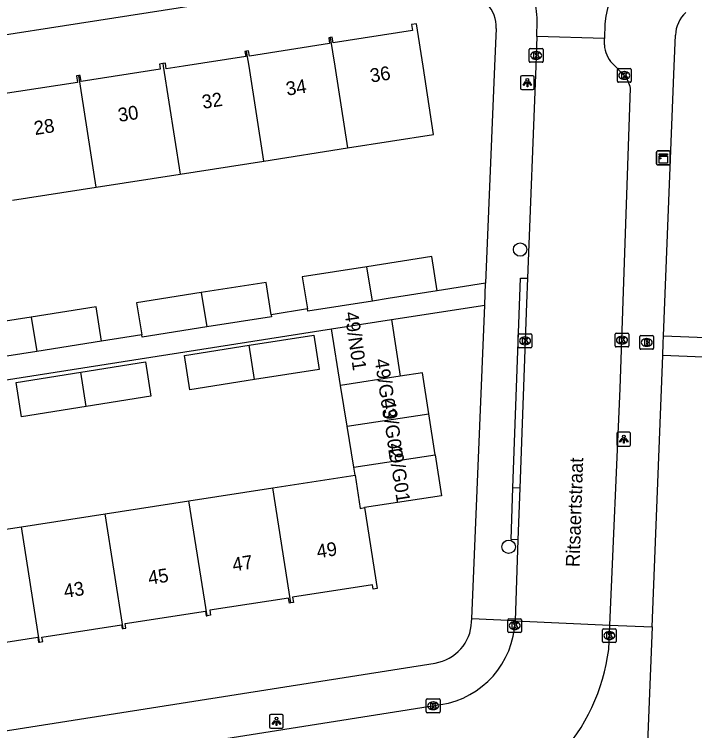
# Model space of a CAD drawing. Extents: x 160077 to 160945, y 386481 to 387498.
# Drawn here: x 160715.1 to 160764.5, y 387201.7 to 387253.8 of the extents above; entities that cross this region are included whole.
import ezdxf

# ---------------------------------------------------------------- set-up
doc = ezdxf.new("R2010")
doc.units = 0
for name, color, linetype in [('IMGEO_Boom', 7, 'Continuous'), ('IMGEO_Brandkraan', 7, 'Continuous'), ('IMGEO_Kast', 7, 'Continuous'), ('IMGEO_Kolk', 7, 'Continuous'), ('IMGEO_Lichtpunt', 7, 'Continuous'), ('IMGEO_Openbare_ruimte_label', 7, 'Continuous'), ('IMGEO_Pand', 7, 'Continuous'), ('IMGEO_Pand_nummerreeks', 7, 'Continuous'), ('IMGEO_Rijbaan_lokaal_open', 7, 'Continuous'), ('IMGEO_Voetpad_open', 7, 'Continuous')]:
    doc.layers.add(name, color=color, linetype=linetype)

msp = doc.modelspace()

# ---------------------------------------------------------------- linework, layer by layer
at = {"layer": 'IMGEO_Boom'}
for centre in [(160751.862, 387236.681), (160751.029, 387215.087)]:
    msp.add_circle(centre, 0.489, dxfattribs=at)
at = {"layer": 'IMGEO_Brandkraan'}
for p, q in [((160760.563, 387229.507), (160760.563, 387230.359)), ((160760.638, 387230.433), (160761.49, 387230.433)), ((160761.051, 387230.213), (160761.076, 387230.213)), ((160761.564, 387230.359), (160761.564, 387229.507)), ((160761.074, 387229.653), (160761.049, 387229.653)), ((160761.49, 387229.433), (160760.638, 387229.433))]:
    msp.add_line(p, q, dxfattribs=at)
for points in [[(160760.563, 387229.507), (160760.563, 387230.359)], [(160760.638, 387230.433), (160761.49, 387230.433)], [(160761.564, 387230.359), (160761.564, 387229.507)], [(160760.911, 387230.133), (160760.911, 387229.733), (160761.124, 387229.733)], [(160761.142, 387230.133), (160760.911, 387230.133)], [(160761.09, 387230.052), (160761.036, 387230.052), (160761.036, 387229.976)], [(160761.036, 387229.976), (160761.089, 387229.976)], [(160761.098, 387229.9), (160761.036, 387229.9), (160761.036, 387229.819)], [(160761.036, 387229.819), (160761.098, 387229.819)], [(160761.49, 387229.433), (160760.638, 387229.433)]]:
    msp.add_lwpolyline(points, dxfattribs=at)
for centre, radius, start, end in [((160760.64, 387230.357), 0.0765, 91.552, 178.448), ((160760.64, 387230.357), 0.0765, 91.552, 178.448), ((160761.488, 387230.357), 0.0765, 1.552, 88.448), ((160761.488, 387230.357), 0.0765, 1.552, 88.448), ((160761.091, 387230.014), 0.0379, 267.8285, 90.9355), ((160761.099, 387229.859), 0.0404, 269.8759, 90.5077), ((160761.13, 387229.984), 0.251, 268.6676, 293.5347), ((160761.146, 387229.988), 0.145, 59.4692, 91.5367), ((160761.171, 387230.035), 0.0922, 285.5137, 58.1501), ((160761.176, 387229.843), 0.105, 301.3115, 78.989), ((160760.64, 387229.509), 0.0765, 181.552, 268.448), ((160760.64, 387229.509), 0.0765, 181.552, 268.448), ((160761.488, 387229.509), 0.0765, 271.552, 358.448), ((160761.488, 387229.509), 0.0765, 271.552, 358.448)]:
    msp.add_arc(centre, radius, start, end, dxfattribs=at)
for centre, major_axis, ratio, start_param, end_param in [((160761.05, 387229.933), (-0.387, 0.002), 0.722429, 4.712389, 7.853982), ((160761.075, 387229.933), (-0.39, 0.002), 0.717154, 1.570796, 4.712389)]:
    msp.add_ellipse(centre, major_axis=major_axis, ratio=ratio, start_param=start_param, end_param=end_param, dxfattribs=at)
at = {"layer": 'IMGEO_Kast'}
for p, q in [((160761.774, 387242.915), (160761.774, 387243.756)), ((160761.774, 387243.756), (160761.774, 387242.915)), ((160761.849, 387243.84), (160762.69, 387243.84)), ((160762.69, 387243.84), (160761.849, 387243.84)), ((160762.774, 387243.765), (160762.774, 387242.924)), ((160762.774, 387242.924), (160762.774, 387243.765)), ((160762.699, 387242.84), (160761.858, 387242.84)), ((160761.858, 387242.84), (160762.699, 387242.84))]:
    msp.add_line(p, q, dxfattribs=at)
for points in [[(160761.969, 387243.63), (160762.569, 387243.63), (160762.569, 387243.545), (160761.969, 387243.545), (160761.969, 387243.63)], [(160761.969, 387243.455), (160762.569, 387243.455), (160762.569, 387242.966), (160761.969, 387242.966), (160761.969, 387243.455)]]:
    msp.add_lwpolyline(points, dxfattribs=at)
msp.add_circle((160762.053, 387243.304), 0.0377, dxfattribs=at)
for centre, start, end in [((160761.852, 387243.762), 92.4484, 184.2845), ((160761.852, 387243.762), 92.4484, 184.2845), ((160762.696, 387243.762), 2.4484, 94.2845), ((160762.696, 387243.762), 2.4484, 94.2845), ((160761.852, 387242.918), 182.4484, 274.2845), ((160761.852, 387242.918), 182.4484, 274.2845), ((160762.696, 387242.918), 272.4484, 4.2845), ((160762.696, 387242.918), 272.4484, 4.2845)]:
    msp.add_arc(centre, 0.0779, start, end, dxfattribs=at)
at = {"layer": 'IMGEO_Kolk'}
for p, q in [((160752.527, 387250.356), (160752.527, 387251.208)), ((160752.602, 387251.282), (160753.454, 387251.282)), ((160753.015, 387251.062), (160753.04, 387251.062)), ((160753.528, 387251.208), (160753.528, 387250.356)), ((160753.038, 387250.502), (160753.013, 387250.502)), ((160753.454, 387250.282), (160752.602, 387250.282)), ((160758.932, 387248.902), (160758.932, 387249.754)), ((160759.007, 387249.828), (160759.859, 387249.828)), ((160759.42, 387249.608), (160759.445, 387249.608)), ((160759.933, 387249.754), (160759.933, 387248.902)), ((160759.443, 387249.048), (160759.418, 387249.048)), ((160759.859, 387248.828), (160759.007, 387248.828)), ((160751.72, 387229.622), (160751.72, 387230.474)), ((160751.795, 387230.548), (160752.647, 387230.548)), ((160752.208, 387230.328), (160752.233, 387230.328)), ((160752.721, 387230.474), (160752.721, 387229.622)), ((160758.765, 387229.676), (160758.765, 387230.528)), ((160758.84, 387230.602), (160759.692, 387230.602)), ((160759.253, 387230.382), (160759.278, 387230.382)), ((160759.766, 387230.528), (160759.766, 387229.676)), ((160752.231, 387229.768), (160752.206, 387229.768)), ((160759.276, 387229.822), (160759.251, 387229.822)), ((160752.647, 387229.548), (160751.795, 387229.548)), ((160759.692, 387229.602), (160758.84, 387229.602)), ((160751.045, 387209.86), (160751.897, 387209.86)), ((160750.97, 387208.934), (160750.97, 387209.786)), ((160751.458, 387209.64), (160751.483, 387209.64)), ((160751.971, 387209.786), (160751.971, 387208.934)), ((160751.897, 387208.86), (160751.045, 387208.86)), ((160751.481, 387209.08), (160751.456, 387209.08)), ((160757.85, 387208.207), (160757.85, 387209.059)), ((160757.925, 387209.133), (160758.777, 387209.133)), ((160758.338, 387208.913), (160758.363, 387208.913)), ((160758.851, 387209.059), (160758.851, 387208.207)), ((160758.361, 387208.353), (160758.336, 387208.353)), ((160758.777, 387208.133), (160757.925, 387208.133)), ((160745.044, 387203.111), (160745.044, 387203.963)), ((160745.119, 387204.037), (160745.971, 387204.037)), ((160745.532, 387203.817), (160745.557, 387203.817)), ((160746.045, 387203.963), (160746.045, 387203.111)), ((160745.555, 387203.257), (160745.53, 387203.257)), ((160745.971, 387203.037), (160745.119, 387203.037))]:
    msp.add_line(p, q, dxfattribs=at)
for points in [[(160752.527, 387250.356), (160752.527, 387251.208)], [(160752.602, 387251.282), (160753.454, 387251.282)], [(160752.848, 387250.982), (160752.971, 387250.982), (160752.971, 387250.831), (160753.101, 387250.982), (160753.265, 387250.982), (160753.119, 387250.831), (160753.272, 387250.582), (160753.12, 387250.582), (160753.035, 387250.746), (160752.971, 387250.679), (160752.971, 387250.582), (160752.848, 387250.582), (160752.848, 387250.982)], [(160753.528, 387251.208), (160753.528, 387250.356)], [(160753.454, 387250.282), (160752.602, 387250.282)], [(160758.932, 387248.902), (160758.932, 387249.754)], [(160759.007, 387249.828), (160759.859, 387249.828)], [(160759.253, 387249.528), (160759.376, 387249.528), (160759.376, 387249.377), (160759.506, 387249.528), (160759.67, 387249.528), (160759.524, 387249.377), (160759.677, 387249.128), (160759.525, 387249.128), (160759.44, 387249.292), (160759.376, 387249.225), (160759.376, 387249.128), (160759.253, 387249.128), (160759.253, 387249.528)], [(160759.933, 387249.754), (160759.933, 387248.902)], [(160759.859, 387248.828), (160759.007, 387248.828)], [(160751.72, 387229.622), (160751.72, 387230.474)], [(160751.795, 387230.548), (160752.647, 387230.548)], [(160752.041, 387230.248), (160752.164, 387230.248), (160752.164, 387230.097), (160752.294, 387230.248), (160752.458, 387230.248), (160752.312, 387230.097), (160752.465, 387229.848), (160752.313, 387229.848), (160752.228, 387230.012), (160752.164, 387229.945), (160752.164, 387229.848), (160752.041, 387229.848), (160752.041, 387230.248)], [(160752.721, 387230.474), (160752.721, 387229.622)], [(160758.765, 387229.676), (160758.765, 387230.528)], [(160758.84, 387230.602), (160759.692, 387230.602)], [(160759.086, 387230.302), (160759.209, 387230.302), (160759.209, 387230.151), (160759.339, 387230.302), (160759.503, 387230.302), (160759.357, 387230.151), (160759.51, 387229.902), (160759.358, 387229.902), (160759.273, 387230.066), (160759.209, 387229.999), (160759.209, 387229.902), (160759.086, 387229.902), (160759.086, 387230.302)], [(160759.766, 387230.528), (160759.766, 387229.676)], [(160752.647, 387229.548), (160751.795, 387229.548)], [(160759.692, 387229.602), (160758.84, 387229.602)], [(160751.045, 387209.86), (160751.897, 387209.86)], [(160750.97, 387208.934), (160750.97, 387209.786)], [(160751.291, 387209.56), (160751.414, 387209.56), (160751.414, 387209.409), (160751.544, 387209.56), (160751.708, 387209.56), (160751.562, 387209.409), (160751.715, 387209.16), (160751.563, 387209.16), (160751.478, 387209.324), (160751.414, 387209.257), (160751.414, 387209.16), (160751.291, 387209.16), (160751.291, 387209.56)], [(160751.971, 387209.786), (160751.971, 387208.934)], [(160751.897, 387208.86), (160751.045, 387208.86)], [(160757.85, 387208.207), (160757.85, 387209.059)], [(160757.925, 387209.133), (160758.777, 387209.133)], [(160758.171, 387208.833), (160758.294, 387208.833), (160758.294, 387208.682), (160758.424, 387208.833), (160758.588, 387208.833), (160758.442, 387208.682), (160758.595, 387208.433), (160758.443, 387208.433), (160758.358, 387208.597), (160758.294, 387208.53), (160758.294, 387208.433), (160758.171, 387208.433), (160758.171, 387208.833)], [(160758.851, 387209.059), (160758.851, 387208.207)], [(160758.777, 387208.133), (160757.925, 387208.133)], [(160745.044, 387203.111), (160745.044, 387203.963)], [(160745.119, 387204.037), (160745.971, 387204.037)], [(160745.365, 387203.737), (160745.488, 387203.737), (160745.488, 387203.586), (160745.618, 387203.737), (160745.782, 387203.737), (160745.636, 387203.586), (160745.789, 387203.337), (160745.637, 387203.337), (160745.552, 387203.501), (160745.488, 387203.434), (160745.488, 387203.337), (160745.365, 387203.337), (160745.365, 387203.737)], [(160746.045, 387203.963), (160746.045, 387203.111)], [(160745.971, 387203.037), (160745.119, 387203.037)]]:
    msp.add_lwpolyline(points, dxfattribs=at)
for centre, start, end in [((160752.604, 387251.206), 91.552, 178.448), ((160752.604, 387251.206), 91.552, 178.448), ((160753.452, 387251.206), 1.552, 88.448), ((160753.452, 387251.206), 1.552, 88.448), ((160752.604, 387250.358), 181.552, 268.448), ((160752.604, 387250.358), 181.552, 268.448), ((160753.452, 387250.358), 271.552, 358.448), ((160753.452, 387250.358), 271.552, 358.448), ((160759.009, 387249.752), 91.552, 178.448), ((160759.009, 387249.752), 91.552, 178.448), ((160759.857, 387249.752), 1.552, 88.448), ((160759.857, 387249.752), 1.552, 88.448), ((160759.009, 387248.904), 181.552, 268.448), ((160759.009, 387248.904), 181.552, 268.448), ((160759.857, 387248.904), 271.552, 358.448), ((160759.857, 387248.904), 271.552, 358.448), ((160751.797, 387230.472), 91.552, 178.448), ((160751.797, 387230.472), 91.552, 178.448), ((160752.645, 387230.472), 1.552, 88.448), ((160752.645, 387230.472), 1.552, 88.448), ((160758.842, 387230.526), 91.552, 178.448), ((160758.842, 387230.526), 91.552, 178.448), ((160759.69, 387230.526), 1.552, 88.448), ((160759.69, 387230.526), 1.552, 88.448), ((160758.842, 387229.678), 181.552, 268.448), ((160758.842, 387229.678), 181.552, 268.448), ((160759.69, 387229.678), 271.552, 358.448), ((160759.69, 387229.678), 271.552, 358.448), ((160751.797, 387229.624), 181.552, 268.448), ((160751.797, 387229.624), 181.552, 268.448), ((160752.645, 387229.624), 271.552, 358.448), ((160752.645, 387229.624), 271.552, 358.448), ((160751.047, 387209.784), 91.552, 178.448), ((160751.047, 387209.784), 91.552, 178.448), ((160751.895, 387209.784), 1.552, 88.448), ((160751.895, 387209.784), 1.552, 88.448), ((160751.047, 387208.936), 181.552, 268.448), ((160751.047, 387208.936), 181.552, 268.448), ((160751.895, 387208.936), 271.552, 358.448), ((160751.895, 387208.936), 271.552, 358.448), ((160757.927, 387209.057), 91.552, 178.448), ((160757.927, 387209.057), 91.552, 178.448), ((160758.775, 387209.057), 1.552, 88.448), ((160758.775, 387209.057), 1.552, 88.448), ((160757.927, 387208.209), 181.552, 268.448), ((160757.927, 387208.209), 181.552, 268.448), ((160758.775, 387208.209), 271.552, 358.448), ((160758.775, 387208.209), 271.552, 358.448), ((160745.121, 387203.961), 91.552, 178.448), ((160745.121, 387203.961), 91.552, 178.448), ((160745.969, 387203.961), 1.552, 88.448), ((160745.969, 387203.961), 1.552, 88.448), ((160745.121, 387203.113), 181.552, 268.448), ((160745.121, 387203.113), 181.552, 268.448), ((160745.969, 387203.113), 271.552, 358.448), ((160745.969, 387203.113), 271.552, 358.448)]:
    msp.add_arc(centre, 0.0765, start, end, dxfattribs=at)
for centre, major_axis, ratio, start_param, end_param in [((160753.014, 387250.782), (-0.387, 0.002), 0.722429, 4.712389, 7.853982), ((160753.039, 387250.782), (-0.39, 0.002), 0.717154, 1.570796, 4.712389), ((160759.419, 387249.328), (-0.387, 0.002), 0.722429, 4.712389, 7.853982), ((160759.444, 387249.328), (-0.39, 0.002), 0.717154, 1.570796, 4.712389), ((160752.207, 387230.048), (-0.387, 0.002), 0.722429, 4.712389, 7.853982), ((160752.232, 387230.048), (-0.39, 0.002), 0.717154, 1.570796, 4.712389), ((160759.252, 387230.102), (-0.387, 0.002), 0.722429, 4.712389, 7.853982), ((160759.277, 387230.102), (-0.39, 0.002), 0.717154, 1.570796, 4.712389), ((160751.457, 387209.36), (-0.387, 0.002), 0.722429, 4.712389, 7.853982), ((160751.482, 387209.36), (-0.39, 0.002), 0.717154, 1.570796, 4.712389), ((160758.337, 387208.633), (-0.387, 0.002), 0.722429, 4.712389, 7.853982), ((160758.362, 387208.633), (-0.39, 0.002), 0.717154, 1.570796, 4.712389), ((160745.531, 387203.537), (-0.387, 0.002), 0.722429, 4.712389, 7.853982), ((160745.556, 387203.537), (-0.39, 0.002), 0.717154, 1.570796, 4.712389)]:
    msp.add_ellipse(centre, major_axis=major_axis, ratio=ratio, start_param=start_param, end_param=end_param, dxfattribs=at)
at = {"layer": 'IMGEO_Lichtpunt'}
for p, q in [((160751.889, 387249.213), (160751.889, 387248.406)), ((160751.889, 387249.213), (160751.889, 387248.406)), ((160752.791, 387249.308), (160751.983, 387249.308)), ((160752.791, 387249.308), (160751.983, 387249.308)), ((160752.885, 387248.406), (160752.885, 387249.213)), ((160752.885, 387248.406), (160752.885, 387249.213)), ((160751.983, 387248.312), (160752.791, 387248.312)), ((160751.983, 387248.312), (160752.791, 387248.312)), ((160759.799, 387223.404), (160758.991, 387223.404)), ((160759.799, 387223.404), (160758.991, 387223.404)), ((160758.897, 387223.309), (160758.897, 387222.502)), ((160758.897, 387223.309), (160758.897, 387222.502)), ((160759.893, 387222.502), (160759.893, 387223.309)), ((160759.893, 387222.502), (160759.893, 387223.309)), ((160758.991, 387222.408), (160759.799, 387222.408)), ((160758.991, 387222.408), (160759.799, 387222.408)), ((160733.658, 387202.814), (160733.658, 387202.007)), ((160733.658, 387202.814), (160733.658, 387202.007)), ((160734.56, 387202.909), (160733.752, 387202.909)), ((160734.56, 387202.909), (160733.752, 387202.909)), ((160734.654, 387202.007), (160734.654, 387202.814)), ((160734.654, 387202.007), (160734.654, 387202.814)), ((160733.752, 387201.913), (160734.56, 387201.913)), ((160733.752, 387201.913), (160734.56, 387201.913))]:
    msp.add_line(p, q, dxfattribs=at)
for points in [[(160752.263, 387248.877), (160752.302, 387248.849), (160752.114, 387248.587), (160752.076, 387248.614), (160752.263, 387248.877)], [(160752.365, 387248.829), (160752.412, 387248.829), (160752.412, 387248.507), (160752.365, 387248.507), (160752.365, 387248.829)], [(160752.475, 387248.849), (160752.513, 387248.876), (160752.7, 387248.614), (160752.661, 387248.586), (160752.475, 387248.849)], [(160759.271, 387222.973), (160759.31, 387222.945), (160759.122, 387222.683), (160759.084, 387222.71), (160759.271, 387222.973)], [(160759.373, 387222.925), (160759.42, 387222.925), (160759.42, 387222.603), (160759.373, 387222.603), (160759.373, 387222.925)], [(160759.483, 387222.945), (160759.521, 387222.972), (160759.708, 387222.71), (160759.669, 387222.682), (160759.483, 387222.945)], [(160734.032, 387202.478), (160734.071, 387202.45), (160733.883, 387202.188), (160733.845, 387202.215), (160734.032, 387202.478)], [(160734.134, 387202.43), (160734.181, 387202.43), (160734.181, 387202.108), (160734.134, 387202.108), (160734.134, 387202.43)], [(160734.244, 387202.45), (160734.282, 387202.477), (160734.469, 387202.215), (160734.43, 387202.187), (160734.244, 387202.45)]]:
    msp.add_lwpolyline(points, dxfattribs=at)
for centre in [(160752.388, 387249.011), (160759.396, 387223.107), (160734.157, 387202.612)]:
    msp.add_circle(centre, 0.0994, dxfattribs=at)
for centre, start, end in [((160751.983, 387249.213), 90, 180), ((160751.983, 387249.213), 90, 180), ((160752.791, 387249.213), 0, 90), ((160752.791, 387249.213), 0, 90), ((160751.983, 387248.406), 180, 270), ((160751.983, 387248.406), 180, 270), ((160752.791, 387248.406), 270, 0), ((160752.791, 387248.406), 270, 360), ((160758.991, 387223.309), 90, 180), ((160758.991, 387223.309), 90, 180), ((160759.799, 387223.309), 0, 90), ((160759.799, 387223.309), 0, 90), ((160758.991, 387222.502), 180, 270), ((160758.991, 387222.502), 180, 270), ((160759.799, 387222.502), 270, 0), ((160759.799, 387222.502), 270, 360), ((160733.752, 387202.814), 90, 180), ((160733.752, 387202.814), 90, 180), ((160734.56, 387202.814), 0, 90), ((160734.56, 387202.814), 0, 90), ((160733.752, 387202.007), 180, 270), ((160733.752, 387202.007), 180, 270), ((160734.56, 387202.007), 270, 0), ((160734.56, 387202.007), 270, 360)]:
    msp.add_arc(centre, 0.0946, start, end, dxfattribs=at)
at = {"layer": 'IMGEO_Pand'}
for points in [[(160739.325, 387244.064), (160745.577, 387245.041), (160744.808, 387250), (160744.332, 387253.074), (160743.975, 387253.019), (160744.04, 387252.598), (160738.273, 387251.704), (160738.21, 387252.107), (160738.07, 387252.085)], [(160738.07, 387252.085), (160737.952, 387252.067), (160738.018, 387251.638), (160732.188, 387250.734), (160732.129, 387251.117), (160731.99, 387251.096)], [(160738.07, 387252.085), (160738.397, 387250), (160739.325, 387244.064)], [(160731.99, 387251.096), (160731.87, 387251.077), (160731.928, 387250.703), (160727.392, 387250), (160726.147, 387249.807), (160726.117, 387250), (160726.084, 387250.213), (160725.898, 387250.184)], [(160733.238, 387243.112), (160732.162, 387250), (160731.99, 387251.096)], [(160725.898, 387250.184), (160725.657, 387250.147), (160725.68, 387250), (160725.713, 387249.783), (160719.97, 387248.892), (160719.901, 387249.332), (160719.799, 387249.316)], [(160725.898, 387250.184), (160725.927, 387250), (160727.152, 387242.161)], [(160719.799, 387249.316), (160719.621, 387249.288), (160719.694, 387248.824), (160713.964, 387247.935), (160713.909, 387248.287), (160713.729, 387248.259)], [(160721.066, 387241.21), (160719.799, 387249.316)], [(160733.238, 387243.112), (160739.325, 387244.064)], [(160727.152, 387242.161), (160733.238, 387243.112)], [(160721.066, 387241.21), (160727.152, 387242.161)], [(160714.981, 387240.259), (160721.066, 387241.21)], [(160745.835, 387233.678), (160745.441, 387236.174), (160740.733, 387235.432)], [(160740.733, 387235.432), (160736.034, 387234.692), (160736.402, 387232.362)], [(160741.125, 387232.936), (160740.733, 387235.432)], [(160733.774, 387231.947), (160733.403, 387234.296), (160728.695, 387233.555)], [(160728.695, 387233.555), (160723.996, 387232.814), (160724.364, 387230.482)], [(160728.695, 387233.555), (160729.088, 387231.058)], [(160745.835, 387233.678), (160742.276, 387233.117), (160741.125, 387232.936)], [(160741.125, 387232.936), (160736.428, 387232.196), (160736.402, 387232.362)], [(160721.443, 387230.021), (160721.049, 387232.517), (160716.34, 387231.776)], [(160716.34, 387231.776), (160711.642, 387231.035), (160712.036, 387228.539)], [(160716.34, 387231.776), (160716.733, 387229.279)], [(160733.774, 387231.947), (160733.797, 387231.8), (160729.088, 387231.058)], [(160738.168, 387230.927), (160742.516, 387231.597)], [(160742.516, 387231.597), (160743.149, 387227.485)], [(160729.088, 387231.058), (160724.39, 387230.318), (160724.364, 387230.482)], [(160738.801, 387226.816), (160738.168, 387230.927)], [(160732.166, 387229.729), (160736.875, 387230.471), (160737.269, 387227.975), (160732.559, 387227.233)], [(160721.443, 387230.021), (160716.733, 387229.279)], [(160732.559, 387227.233), (160727.862, 387226.493), (160727.468, 387228.989), (160732.166, 387229.729)], [(160732.559, 387227.233), (160732.166, 387229.729)], [(160716.733, 387229.279), (160712.036, 387228.539)], [(160719.933, 387227.774), (160724.641, 387228.515), (160725.035, 387226.019), (160720.326, 387225.277)], [(160720.326, 387225.277), (160715.628, 387224.537), (160715.234, 387227.033), (160719.933, 387227.774)], [(160720.326, 387225.277), (160719.933, 387227.774)], [(160745.235, 387224.754), (160744.776, 387227.736), (160743.149, 387227.485)], [(160743.149, 387227.485), (160738.801, 387226.816)], [(160739.288, 387223.838), (160738.801, 387226.816)], [(160739.288, 387223.838), (160745.235, 387224.754)], [(160745.695, 387221.773), (160745.235, 387224.754)], [(160739.774, 387220.861), (160739.288, 387223.838)], [(160739.774, 387220.861), (160745.695, 387221.773)], [(160745.695, 387221.773), (160746.154, 387218.791), (160740.566, 387217.93)], [(160739.869, 387220.281), (160739.774, 387220.861)], [(160733.887, 387219.36), (160739.869, 387220.281)], [(160739.869, 387220.281), (160740.239, 387217.88), (160740.566, 387217.93)], [(160727.798, 387218.422), (160733.887, 387219.36)], [(160735.197, 387211.012), (160733.887, 387219.36)], [(160721.711, 387217.485), (160727.798, 387218.422)], [(160729.109, 387210.071), (160727.798, 387218.422)], [(160740.566, 387217.93), (160741.472, 387212.051), (160741.175, 387212.006), (160741.126, 387212.321), (160735.334, 387211.429), (160735.393, 387211.042), (160735.197, 387211.012)], [(160715.621, 387216.547), (160721.711, 387217.485)], [(160723.018, 387209.154), (160721.711, 387217.485)], [(160709.534, 387215.609), (160715.621, 387216.547)], [(160716.938, 387208.162), (160715.621, 387216.547)], [(160735.197, 387211.012), (160735.097, 387210.996), (160735.042, 387211.358), (160729.311, 387210.476), (160729.368, 387210.112), (160729.109, 387210.071)], [(160723.018, 387209.154), (160723.211, 387209.184), (160723.161, 387209.509), (160728.988, 387210.407), (160729.043, 387210.061), (160729.109, 387210.071)], [(160716.938, 387208.162), (160717.168, 387208.197), (160717.117, 387208.523), (160722.9, 387209.413), (160722.942, 387209.142), (160723.018, 387209.154)], [(160710.843, 387207.271), (160711.102, 387207.311), (160711.052, 387207.634), (160716.806, 387208.52), (160716.862, 387208.15), (160716.938, 387208.162)]]:
    msp.add_lwpolyline(points, dxfattribs=at)
at = {"layer": 'IMGEO_Rijbaan_lokaal_open'}
for points in [[(160753.076, 387252.166), (160753.106, 387253.26)], [(160758.026, 387253.068), (160757.984, 387252.003)], [(160753.076, 387252.166), (160753.028, 387250.782), (160752.997, 387250), (160752.389, 387234.593)], [(160757.984, 387252.003), (160753.076, 387252.166)], [(160757.983, 387251.542), (160757.984, 387252.003)], [(160759.433, 387249.328), (160758.565, 387250.204)], [(160758.384, 387209.4), (160759.144, 387226.589), (160759.893, 387248.395)], [(160752.389, 387234.593), (160752.317, 387232.771), (160751.838, 387219.342)], [(160751.838, 387219.342), (160751.704, 387215.597)], [(160751.704, 387215.597), (160751.494, 387209.705)], [(160751.494, 387209.705), (160758.384, 387209.4)], [(160758.305, 387207.633), (160758.384, 387209.4)], [(160698.062, 387196.097), (160728.022, 387200.764), (160746.11, 387203.625)]]:
    msp.add_lwpolyline(points, dxfattribs=at)
for centre, radius, start, end in [((160764.106, 387252.659), 6.094, 93.1136, 176.1542), ((160746.863, 387253.259), 6.243, 0.0073, 17.7742), ((160760.071, 387251.654), 2.091, 183.0842, 223.9317), ((160757.819, 387247.952), 2.12, 12.0459, 40.4438), ((160745.112, 387209.933), 6.386, 278.9918, 357.9567), ((160743.994, 387209.536), 14.437, 317.452, 352.4249)]:
    msp.add_arc(centre, radius, start, end, dxfattribs=at)
at = {"layer": 'IMGEO_Voetpad_open'}
for points in [[(160629.406, 387239.04), (160699.708, 387250), (160733.095, 387255.205)], [(160750.126, 387252.747), (160750.012, 387250), (160749.359, 387234.233)], [(160762.284, 387230.41), (160763.058, 387250), (160763.147, 387252.255)], [(160751.339, 387219.361), (160751.89, 387234.612), (160752.389, 387234.593)], [(160749.359, 387234.233), (160745.835, 387233.678)], [(160749.293, 387232.641), (160749.359, 387234.233)], [(160736.402, 387232.362), (160733.774, 387231.947)], [(160742.516, 387231.597), (160749.293, 387232.641)], [(160748.35, 387209.844), (160748.736, 387219.189), (160749.293, 387232.641)], [(160677.434, 387221.404), (160738.168, 387230.927)], [(160724.364, 387230.482), (160721.443, 387230.021)], [(160762.227, 387228.985), (160762.263, 387229.887), (160762.284, 387230.41)], [(160762.284, 387230.41), (160770.884, 387230.07)], [(160761.448, 387209.265), (160762.227, 387228.985)], [(160768.095, 387228.753), (160762.227, 387228.985)], [(160751.704, 387215.597), (160751.205, 387215.616), (160751.339, 387219.361)], [(160751.838, 387219.342), (160751.339, 387219.361)], [(160748.341, 387209.635), (160748.35, 387209.844)], [(160751.494, 387209.705), (160748.35, 387209.844)], [(160758.384, 387209.4), (160761.448, 387209.265)], [(160761.448, 387209.265), (160760.995, 387197.809)], [(160686.911, 387197.382), (160745.685, 387206.642)]]:
    msp.add_lwpolyline(points, dxfattribs=at)
for centre, radius, start, end in [((160747.656, 387252.843), 2.472, 357.7826, 88.0061), ((160765.518, 387252.16), 2.373, 132.7922, 177.6973), ((160745.17, 387209.774), 3.174, 279.3321, 357.496)]:
    msp.add_arc(centre, radius, start, end, dxfattribs=at)

# ---------------------------------------------------------------- texts
at = {"layer": 'IMGEO_Openbare_ruimte_label'}
msp.add_text('Ritsaertstraat', height=1, rotation=88.0507, dxfattribs=at).set_placement((160756.178, 387213.6))
at = {"layer": 'IMGEO_Pand_nummerreeks'}
for s, rotation, p in [('36', 8.8808, (160741.034, 387248.808)), ('34', 8.8808, (160734.929, 387247.854)), ('32', 8.8808, (160728.82, 387246.899)), ('30', 8.8808, (160722.721, 387245.946)), ('28', 8.8808, (160716.615, 387244.992)), ('49/N01', 278.4147, (160739.099, 387232.095)), ('49/G03', 278.5308, (160741.288, 387228.682)), ('49/G02', 277.5946, (160741.802, 387225.746)), ('49/G01', 278.8204, (160742.243, 387222.551)), ('49', 8.913, (160737.154, 387214.247)), ('47', 8.913, (160731.029, 387213.287)), ('45', 8.9152, (160724.904, 387212.326)), ('43', 8.9152, (160718.779, 387211.366))]:
    msp.add_text(s, height=1, rotation=rotation, dxfattribs=at).set_placement(p)

doc.saveas('drawing.dxf')
